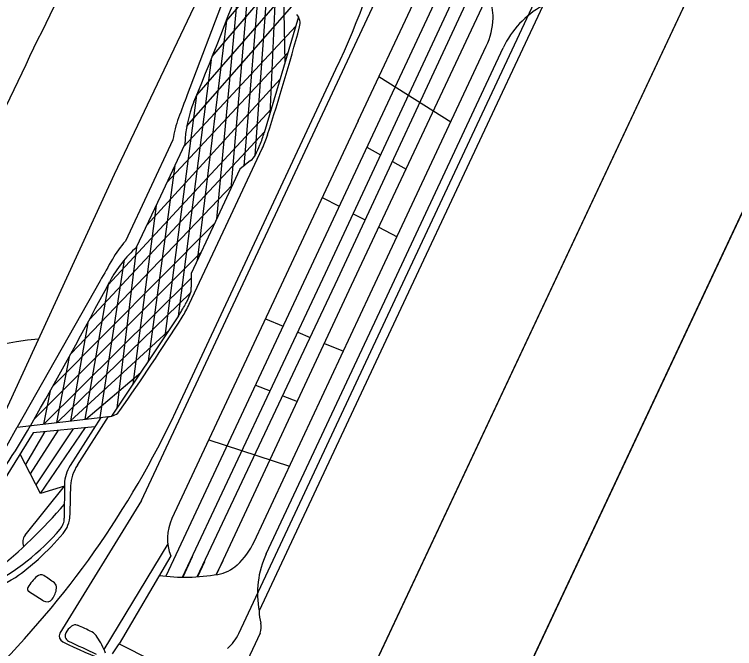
# Model space of a CAD drawing. Extents: x 14104283 to 14128447, y 8633203 to 8671666.
# Drawn here: x 14118466.39 to 14118483.52, y 8668400.85 to 8668415.93 of the extents above; entities that cross this region are included whole.
import ezdxf

# ---------------------------------------------------------------- set-up
doc = ezdxf.new("R2010")
doc.units = 0
for name, color, linetype in [('Cell', 7, 'Continuous'), ('Default', 7, 'Continuous'), ('TC_SubstrataExistingPavement', 7, 'Continuous'), ('Terrain', 7, 'Continuous')]:
    doc.layers.add(name, color=color, linetype=linetype)

msp = doc.modelspace()

# ---------------------------------------------------------------- linework, layer by layer
at = {"layer": 'Cell'}
for p, q in [((14118471.917, 8668417.762), (14118470.503, 8668414.02)), ((14118472.004, 8668417.27), (14118471.544, 8668411.794)), ((14118469.416, 8668404.374), (14118475.147, 8668416.607)), ((14118471.704, 8668416.477), (14118471.2, 8668411.061)), ((14118474.571, 8668413.404), (14118475.941, 8668416.328)), ((14118470.49, 8668413.268), (14118472.989, 8668416.119)), ((14118478.959, 8668416.135), (14118475.588, 8668408.941)), ((14118473.152, 8668415.87), (14118472.335, 8668413.119)), ((14118470.415, 8668412.779), (14118473.086, 8668415.649)), ((14118470.018, 8668411.932), (14118472.899, 8668415.018)), ((14118471.069, 8668414.855), (14118470.29, 8668408.758)), ((14118470.23, 8668406.491), (14118474.042, 8668414.626)), ((14118469.543, 8668410.918), (14118472.713, 8668414.391)), ((14118475.063, 8668414.454), (14118476.775, 8668413.379)), ((14118474.571, 8668413.404), (14118470.138, 8668403.942)), ((14118468.178, 8668408.677), (14118472.341, 8668413.14)), ((14118474.777, 8668412.774), (14118475.104, 8668412.589)), ((14118470.21, 8668412.342), (14118469.575, 8668407.685)), ((14118475.383, 8668412.433), (14118475.709, 8668412.25)), ((14118467.733, 8668407.86), (14118471.588, 8668411.888)), ((14118473.716, 8668411.579), (14118474.118, 8668411.368)), ((14118469.763, 8668411.388), (14118469.21, 8668407.137)), ((14118474.453, 8668411.192), (14118474.737, 8668411.043)), ((14118467.309, 8668407.096), (14118471.153, 8668410.961)), ((14118475.062, 8668410.873), (14118475.495, 8668410.646)), ((14118469.299, 8668410.397), (14118468.831, 8668406.567)), ((14118466.861, 8668406.304), (14118470.831, 8668410.273)), ((14118469.006, 8668410.096), (14118468.421, 8668406.345)), ((14118468.431, 8668409.598), (14118466.461, 8668406.117)), ((14118467.094, 8668406.19), (14118470.596, 8668409.66)), ((14118467.412, 8668406.228), (14118470.587, 8668409.319)), ((14118475.588, 8668408.941), (14118472.218, 8668401.747)), ((14118470.296, 8668408.767), (14118468.705, 8668406.378)), ((14118472.363, 8668408.692), (14118472.783, 8668408.518)), ((14118473.132, 8668408.373), (14118473.429, 8668408.25)), ((14118473.768, 8668408.109), (14118474.219, 8668407.922)), ((14118467.695, 8668407.792), (14118467.397, 8668406.226)), ((14118468.095, 8668406.307), (14118469.398, 8668407.419)), ((14118467.243, 8668406.978), (14118467.084, 8668406.189)), ((14118472.125, 8668407.112), (14118472.476, 8668406.978)), ((14118472.774, 8668406.864), (14118473.123, 8668406.731)), ((14118468.447, 8668406.348), (14118467.719, 8668405.203)), ((14118467.891, 8668405.212), (14118468.633, 8668406.37)), ((14118467.013, 8668404.54), (14118468.086, 8668406.107)), ((14118467.114, 8668406.012), (14118466.657, 8668405.227)), ((14118467.433, 8668406.043), (14118466.771, 8668405.008)), ((14118467.789, 8668406.078), (14118466.905, 8668404.748)), ((14118471.016, 8668405.817), (14118472.938, 8668405.189)), ((14118467.014, 8668404.537), (14118466.527, 8668405.479)), ((14118467.583, 8668404.763), (14118467.579, 8668403.955)), ((14118469.416, 8668404.374), (14118467.472, 8668401.216)), ((14118470.04, 8668403.345), (14118468.523, 8668400.831)), ((14118470.621, 8668403.032), (14118470.395, 8668402.55)), ((14118470.914, 8668402.913), (14118470.748, 8668402.559)), ((14118471.349, 8668402.938), (14118471.195, 8668402.611)), ((14118466.731, 8668402.217), (14118467.074, 8668401.992)), ((14118472.236, 8668401.22), (14118471.046, 8668398.681)), ((14118468.727, 8668400.731), (14118468.882, 8668400.964))]:
    msp.add_line(p, q, dxfattribs=at)
for points in [[(14118465.776, 8668405.634), (14118468.777, 8668412.132), (14118471.849, 8668418.597)], [(14118476.904, 8668417.313), (14118473.451, 8668409.943), (14118469.998, 8668402.573)], [(14118471.77, 8668416.651), (14118472.253, 8668417.246), (14118471.848, 8668412.323)], [(14118470.391, 8668402.55), (14118473.795, 8668409.781), (14118477.172, 8668417.025)], [(14118472.12, 8668412.579), (14118472.437, 8668416.965), (14118471.437, 8668415.787), (14118470.741, 8668410.082)], [(14118470.74, 8668402.559), (14118474.087, 8668409.644), (14118477.389, 8668416.751)], [(14118471.73, 8668401.212), (14118475.394, 8668409.032), (14118479.057, 8668416.853)], [(14118471.099, 8668414.931), (14118472.608, 8668416.703), (14118472.465, 8668413.559)], [(14118472.831, 8668414.791), (14118472.805, 8668416.402), (14118470.727, 8668414.01), (14118469.974, 8668408.284)], [(14118471.197, 8668402.611), (14118474.414, 8668409.491), (14118477.641, 8668416.367)], [(14118472.097, 8668403.394), (14118474.857, 8668409.284), (14118477.616, 8668415.174)], [(14118472.383, 8668403.105), (14118475.202, 8668409.122), (14118478.021, 8668415.14)], [(14118472.5, 8668413.677), (14118468.619, 8668409.503), (14118468.071, 8668406.304)], [(14118470.163, 8668412.953), (14118469.598, 8668411.748), (14118469.033, 8668410.543)], [(14118469.299, 8668410.397), (14118469.872, 8668411.619), (14118470.444, 8668412.842)], [(14118470.552, 8668409.043), (14118471.419, 8668410.894), (14118472.287, 8668412.746)], [(14118472.01, 8668412.454), (14118471.756, 8668412.248), (14118471.175, 8668411.009), (14118470.595, 8668409.769), (14118470.599, 8668409.443)], [(14118468.135, 8668408.597), (14118467.727, 8668406.264), (14118470.044, 8668408.388)], [(14118465.96, 8668405.232), (14118466.461, 8668406.117), (14118468.633, 8668406.37)], [(14118468.308, 8668406.129), (14118466.842, 8668405.986), (14118464.918, 8668402.892), (14118464.778, 8668402.728)], [(14118466.646, 8668403.551), (14118467.583, 8668404.713), (14118467.014, 8668404.537)], [(14118470.113, 8668403.056), (14118468.882, 8668400.964), (14118469.656, 8668400.575)]]:
    msp.add_lwpolyline(points, dxfattribs=at)
for centre, radius, start, end in [((14118454.276, 8668423.892), 21.83, 334.8846, 355.168), ((14118589.387, 8668356.027), 136.044, 151.94729, 154.89759), ((14118367.091, 8668456.5), 112.008, 337.61926, 339.62253), ((14118476.869, 8668415.881), 0.911, 357.5677, 29.9593), ((14118480.005, 8668414.21), 2.191, 118.5214, 154.8976), ((14118472.857, 8668415.721), 0.331, 344.6487, 39.4946), ((14118476.03, 8668415.917), 1.752, 334.8976, 357.5677), ((14118411.144, 8668432.663), 64.327, 342.27244, 344.64869), ((14118526.25, 8668392.959), 59.593, 159.30428, 159.86935), ((14118473.347, 8668412.746), 2.904, 157.6193, 178.1088), ((14118472.948, 8668412.498), 2.823, 159.8694, 170.722), ((14118468.922, 8668414.133), 3.561, 338.5081, 343.4547), ((14118469.789, 8668413.916), 2.759, 334.8976, 342.2724), ((14118469.889, 8668413.752), 2.52, 332.5591, 338.5081), ((14118471.774, 8668412.774), 0.397, 306.4113, 332.5591), ((14118471.231, 8668408.228), 2.904, 131.6864, 152.1759), ((14118471.166, 8668408.693), 2.823, 139.0732, 149.9258), ((14118520.294, 8668380.245), 59.593, 149.92582, 150.49089), ((14118369.604, 8668461.864), 112.008, 330.17264, 332.17591), ((14118470.202, 8668409.419), 0.397, 337.2361, 3.3839), ((14118468.244, 8668410.241), 2.52, 331.287, 337.2361), ((14118467.332, 8668410.74), 3.561, 326.3405, 331.287), ((14118468.054, 8668410.213), 2.759, 327.5227, 334.8976), ((14118416.115, 8668443.273), 64.327, 325.14649, 327.52273), ((14118467.582, 8668400.993), 7.246, 94.8676, 128.4188), ((14118450.46, 8668415.747), 21.83, 314.6271, 334.9105), ((14118468.631, 8668406.701), 0.331, 270.3006, 325.1465), ((14118453.033, 8668414.032), 15.84, 314.0733, 330.1726), ((14118468.457, 8668404.734), 0.874, 147.5701, 178.0873), ((14118468.696, 8668404.676), 0.967, 146.3328, 177.3987), ((14118485.823, 8668403.898), 18.112, 177.3987, 179.6103), ((14118458.847, 8668411.668), 11.434, 308.256, 319.803), ((14118467.171, 8668403.957), 0.408, 319.635, 359.6812), ((14118467.002, 8668404.038), 0.71, 320.3707, 358.5977), ((14118471.145, 8668403.47), 1.112, 154.8976, 201.851), ((14118463.292, 8668407.255), 5.499, 296.846, 319.635), ((14118466.844, 8668403.391), 0.255, 141.1169, 206.1832), ((14118461.678, 8668408.688), 7.779, 312.819, 319.0047), ((14118470.511, 8668404.137), 1.752, 312.2275, 334.8976), ((14118474.366, 8668402.175), 2.191, 154.8976, 191.2738), ((14118463.512, 8668406.737), 5.101, 304.7212, 312.6023), ((14118471.076, 8668403.515), 0.911, 279.8359, 312.2275), ((14118464.878, 8668405.034), 2.926, 283.9913, 301.7216), ((14118467.784, 8668401.647), 1.259, 132.9458, 148.3054), ((14118467.026, 8668402.461), 0.147, 62.5957, 132.9458), ((14118405.093, 8668314.436), 107.775, 54.71775, 54.88049), ((14118470.453, 8668407.108), 4.558, 262.2653, 279.8359), ((14118467.237, 8668402.301), 0.156, 355.0928, 47.0026), ((14118466.77, 8668402.273), 0.0675, 148.3054, 238.2229), ((14118466.898, 8668402.33), 0.497, 322.9072, 355.0928), ((14118467.164, 8668402.128), 0.163, 236.6618, 322.9072), ((14118473.031, 8668401.7), 0.814, 176.6671, 197.1351), ((14118468.11, 8668400.94), 0.572, 129.1937, 150.0191), ((14118467.839, 8668401.273), 0.143, 67.6089, 129.1937), ((14118466.215, 8668397.33), 4.408, 62.7654, 67.6089), ((14118471.934, 8668401.362), 0.333, 334.8976, 17.1351), ((14118467.612, 8668401.153), 0.153, 155.8413, 243.5708), ((14118467.727, 8668401.162), 0.129, 150.0191, 196.9404), ((14118468.079, 8668400.951), 0.335, 31.6555, 62.7654), ((14118470.73, 8668401.68), 1.104, 311.4052, 334.8976), ((14118473.78, 8668413.563), 14.011, 243.5708, 253.0579), ((14118467.748, 8668401.168), 0.152, 196.9404, 244.144), ((14118479.998, 8668426.445), 28.241, 244.144, 245.6186), ((14118465.992, 8668399.664), 2.787, 22.7628, 31.6555)]:
    msp.add_arc(centre, radius, start, end, dxfattribs=at)
at = {"layer": 'Default'}
msp.add_lwpolyline([(14118468.011, 8668385.667), (14118483.41, 8668418.446), (14118488.425, 8668429.12), (14118491.413, 8668427.643), (14118470.999, 8668384.189)], close=True, dxfattribs=at)
at = {"layer": 'TC_SubstrataExistingPavement'}
msp.add_lwpolyline([(14118511.638, 8668478.534), (14118514.626, 8668477.056), (14118458.17, 8668356.881), (14118455.182, 8668358.358)], dxfattribs=at)
at = {"layer": 'Terrain'}
msp.add_line((14118455.182, 8668358.358), (14118511.638, 8668478.534), dxfattribs=at)

doc.saveas('drawing.dxf')
